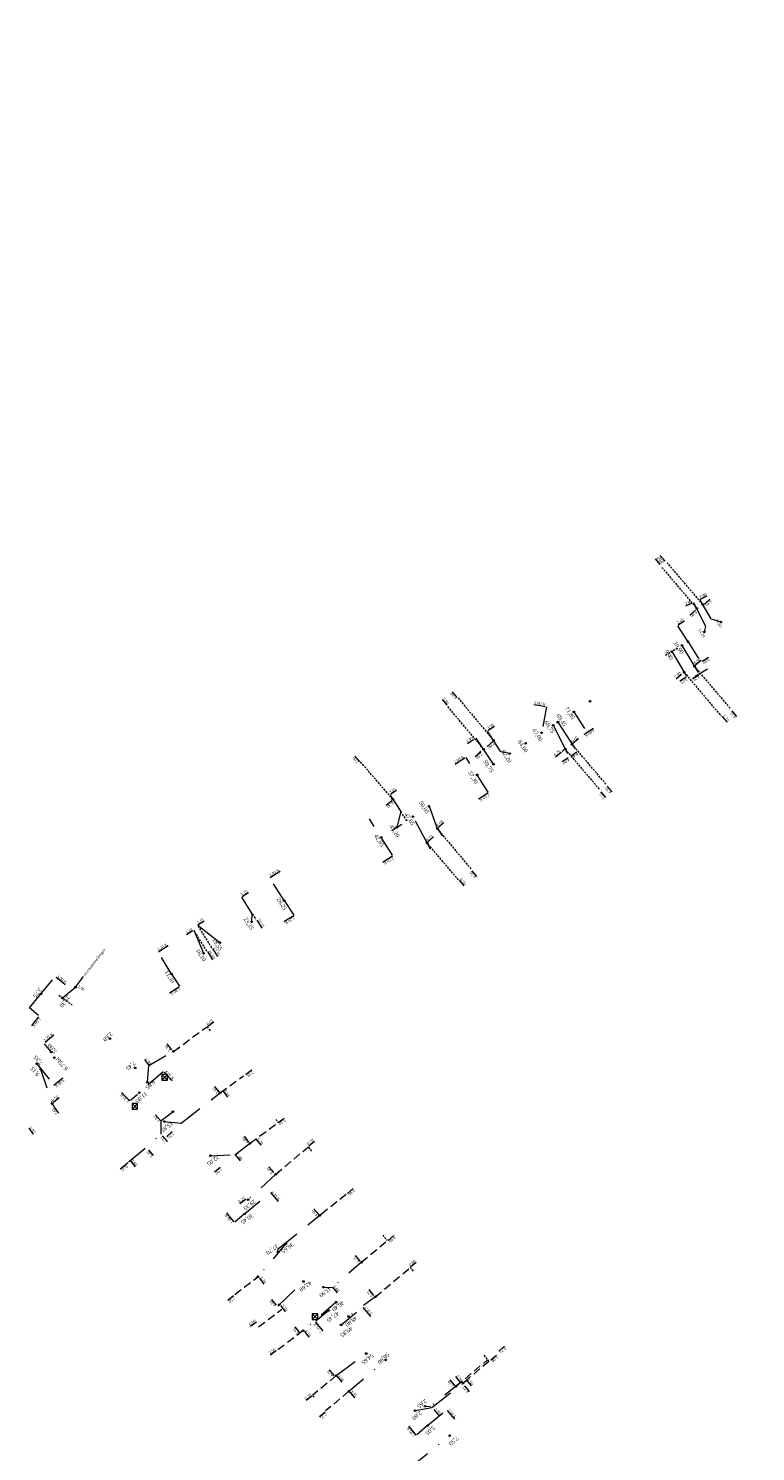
# Model space of a CAD drawing. Header units: inches. Extents: x 0 to 191500, y 0 to 342750.
# Tile 281 of 547: x 188735 to 188827, y 331906 to 332086. Entities that reach past the tile are written whole.
import ezdxf

# ---------------------------------------------------------------- set-up
doc = ezdxf.new("R2010")
doc.units = ezdxf.units.IN
doc.header["$MEASUREMENT"] = 0
for name, pattern in [('RI-GWA_HUISAANSLUITING', [23, 4, -1.8, 2.6, -1.8, 4.6, -1.8, 4.6, -1.8]), ('RI-HWA_HUISAANSLUITING', [4.8, 3, -1.8]), ('RI-HWA_KOLKAANSLUITING', [4.3, 2.5, -1.8]), ('RI-VWA_HUISAANSLUITING', [6.1, 2.5, -1.8, 0, -1.8]), ('STIPPELFIJN', [0.375, 0.25, -0.125])]:
    doc.linetypes.add(name, pattern=pattern)
doc.layers.get('0').update_dxf_attribs({"lineweight": 20})
for name, color, linetype, lineweight in [('ECW', 150, 'Continuous', 20), ('LOODLIJN', 11, 'STIPPELFIJN', 20), ('N-WE-RI-GWA_HUISAANSLUITING', 30, 'RI-GWA_HUISAANSLUITING', 20), ('N-WE-RI-GWA_HUISAANSLUITING_PP_160-G', 30, 'RI-GWA_HUISAANSLUITING', 20), ('N-WE-RI-HWA-MAATVOERING-T25', 151, 'Continuous', 20), ('N-WE-RI-HWA_HUISAANSLUITING_PP_125-G', 150, 'RI-HWA_HUISAANSLUITING', 20), ('N-WE-RI-HWA_KOLK-S', 150, 'Continuous', 20), ('N-WE-RI-HWA_KOLKAANSLUITING_PP_160-G', 150, 'RI-HWA_KOLKAANSLUITING', 20), ('N-WE-RI-HWA_RIOOLPUT_ONTSTOPPINGSPUT-G', 150, 'Continuous', 20), ('N-WE-RI-INLAAT', 7, 'Continuous', 20), ('N-WE-RI-VWA-MAATVOERING-T25', 30, 'Continuous', 20), ('N-WE-RI-VWA_HUISAANSLUITING_PP_125-G', 20, 'RI-VWA_HUISAANSLUITING', 20), ('N-WE-RI-VWA_RIOOLPUT_ONTSTOPPINGSPUT-G', 30, 'Continuous', 20), ('Tekst algemeen', 7, 'Continuous', 20)]:
    doc.layers.add(name, color=color, linetype=linetype, lineweight=lineweight)
picture_1 = doc.add_image_def('image1.ecw', size_in_pixel=(220000, 285000))

# ---------------------------------------------------------------- blocks, each defined once
blk = doc.blocks.new('A$C2C270354')
h = blk.add_hatch(color=256)
h.dxf.hatch_style = 1
edge = h.paths.add_edge_path()
edge.add_arc((0, 0), 0.1, 0, 360)
blk.add_circle((0, 0), 0.1)

msp = doc.modelspace()

# ---------------------------------------------------------------- linework, layer by layer
at = {"layer": 'LOODLIJN'}
for p, q in [((188819.85564, 332012.87837), (188815.38605, 332018.13506)), ((188814.70169, 332017.55416), (188814.70192, 332017.55389)), ((188814.70192, 332017.55389), (188819.10415, 332012.37166)), ((188815.16709, 332006.49504), (188816.74025, 332007.43471)), ((188817.50905, 332004.3205), (188822.15586, 331998.82076)), ((188823.31668, 331999.80155), (188818.81088, 332005.09314)), ((188792.20035, 331994.63606), (188787.69717, 331999.99533)), ((188788.99572, 332001.09244), (188793.47711, 331995.71476)), ((188802.32543, 331994.49826), (188801.90173, 331994.13908)), ((188802.49355, 331994.64077), (188806.83725, 331989.53955)), ((188807.6446, 331990.211), (188803.37039, 331995.253)), ((188780.77062, 331988.28824), (188776.66079, 331993.06311)), ((188791.85393, 331994.34338), (188791.31048, 331993.88423)), ((188782.51985, 331985.60577), (188781.75514, 331986.77847)), ((188786.35963, 331984.60988), (188790.62963, 331979.51174)), ((188789.02752, 331978.15418), (188785.08401, 331982.80808)), ((188763.0344, 331973.85445), (188763.47138, 331973.18434)), ((188757.30687, 331969.16449), (188755.67535, 331971.75393)), ((188757.9351, 331969.57415), (188756.16262, 331972.41683)), ((188738.62329, 331963.60455), (188740.31897, 331962.36001)), ((188757.746, 331959.126), (188757.36223, 331959.65062)), ((188765.993, 331947.942), (188766.28972, 331947.53956)), ((188770.554, 331943.949), (188770.10308, 331944.48442)), ((188747.12915, 331942.33226), (188747.60081, 331942.70312)), ((188779.481, 331933.348), (188780.06074, 331932.65959)), ((188783.347, 331928.796), (188782.95622, 331929.25135)), ((188792.23, 331918.187), (188792.87197, 331917.42027)), ((188770.81824, 331912.8852), (188770.62509, 331913.11475))]:
    msp.add_line(p, q, dxfattribs=at)
at = {"layer": 'LOODLIJN', "ltscale": 4}
for p, q in [((188753.0826, 331956.51996), (188757.36223, 331959.65062)), ((188758.98385, 331951.29655), (188761.92979, 331953.45157)), ((188762.74833, 331944.92843), (188766.28972, 331947.53956)), ((188765.97274, 331941.00592), (188770.10308, 331944.48442)), ((188771.7514, 331936.0132), (188775.018, 331938.648)), ((188776.80989, 331929.92193), (188780.06074, 331932.65959)), ((188760.81548, 331925.85669), (188763.757, 331928.10112)), ((188778.55368, 331925.56405), (188782.95622, 331929.25135)), ((188763.82644, 331921.77119), (188766.76787, 331924.01574)), ((188769.45199, 331921.29645), (188766.19241, 331918.80945)), ((188788.72451, 331914.27376), (188792.71147, 331917.61195)), ((188792.87197, 331917.42027), (188789.61341, 331914.69196)), ((188773.60928, 331915.62565), (188770.62509, 331913.11475)), ((188775.21276, 331913.64226), (188772.26683, 331911.16355))]:
    msp.add_line(p, q, dxfattribs=at)
at = {"layer": 'N-WE-RI-GWA_HUISAANSLUITING'}
msp.add_line((188740.72568, 331964.62044), (188741.72907, 331965.97329), dxfattribs=at)
at = {"layer": 'N-WE-RI-GWA_HUISAANSLUITING_PP_160-G'}
for p, q in [((188820.23107, 332010.10225), (188818.73666, 332013.11173)), ((188820.89363, 332011.08041), (188819.49354, 332013.50559)), ((188820.89363, 332011.08041), (188822.17909, 332010.68343)), ((188820.05821, 332009.41659), (188820.23107, 332010.10225)), ((188817.22514, 332007.72435), (188819.39309, 332004.12709)), ((188815.94189, 332006.94417), (188817.8076, 332003.82069)), ((188818.89401, 332003.82898), (188820.45164, 332004.75938)), ((188801.57617, 331998.03232), (188803.9626, 331994.33565)), ((188794.39618, 331994.30534), (188792.7029, 331996.90203)), ((188800.98982, 331997.64996), (188802.98551, 331993.69849)), ((188793.45105, 331992.73397), (188791.28086, 331996.03442)), ((188795.50327, 331994.07221), (188794.39618, 331994.30534)), ((188780.41689, 331988.83068), (188781.75514, 331986.77847)), ((188785.32594, 331987.43561), (188786.35963, 331984.60988)), ((188781.75514, 331986.77847), (188781.26339, 331984.78644)), ((188785.51191, 331982.00557), (188783.3156, 331986.12468)), ((188786.37589, 331984.62882), (188786.99062, 331983.68613)), ((188763.0344, 331973.85445), (188761.69574, 331975.96086)), ((188762.96094, 331972.85149), (188763.0344, 331973.85445)), ((188755.65413, 331971.78717), (188756.88805, 331968.89138)), ((188756.16262, 331972.41683), (188758.9494, 331970.23558)), ((188739.08652, 331963.26456), (188740.72568, 331964.62044))]:
    msp.add_line(p, q, dxfattribs=at)
at = {"layer": 'N-WE-RI-HWA_HUISAANSLUITING_PP_125-G'}
for p, q in [((188780.61353, 331984.36267), (188781.8872, 331985.19322)), ((188754.03908, 331947.45888), (188759.30078, 331951.54251)), ((188751.92776, 331947.6765), (188754.03908, 331947.45888)), ((188766.29908, 331931.61543), (188771.7514, 331936.0132)), ((188766.26966, 331931.19219), (188766.29908, 331931.61543)), ((188766.23528, 331924.37592), (188769.48592, 331927.49548)), ((188773.60928, 331915.62565), (188777.3953, 331918.40459)), ((188785.68196, 331911.58095), (188789.99653, 331914.99481)), ((188783.58297, 331911.20947), (188785.68196, 331911.58095))]:
    msp.add_line(p, q, dxfattribs=at)
at = {"layer": 'N-WE-RI-HWA_KOLK-S'}
for p, q in [((188751.62188, 331953.59978), (188751.62038, 331952.90332)), ((188751.62038, 331952.90332), (188752.31833, 331953.59828)), ((188752.31833, 331953.59828), (188751.62188, 331953.59978)), ((188751.62188, 331953.59978), (188752.31683, 331952.90183)), ((188752.31683, 331952.90183), (188752.31833, 331953.59828)), ((188751.62038, 331952.90332), (188752.31683, 331952.90183)), ((188747.85958, 331949.93756), (188747.85808, 331949.2411)), ((188747.85808, 331949.2411), (188748.55603, 331949.93606)), ((188748.55603, 331949.93606), (188747.85958, 331949.93756)), ((188747.85958, 331949.93756), (188748.55453, 331949.23961)), ((188748.55453, 331949.23961), (188748.55603, 331949.93606)), ((188747.85808, 331949.2411), (188748.55453, 331949.23961)), ((188770.59386, 331923.41435), (188770.59236, 331922.71789)), ((188770.59236, 331922.71789), (188771.29031, 331923.41285)), ((188770.59236, 331922.71789), (188771.28882, 331922.7164)), ((188771.29031, 331923.41285), (188770.59386, 331923.41435)), ((188770.59386, 331923.41435), (188771.28882, 331922.7164)), ((188771.28882, 331922.7164), (188771.29031, 331923.41285))]:
    msp.add_line(p, q, dxfattribs=at)
at = {"layer": 'N-WE-RI-HWA_KOLKAANSLUITING_PP_160-G'}
for p, q in [((188817.9978, 332008.18587), (188816.70838, 332010.21008)), ((188817.9978, 332008.18587), (188819.59429, 332005.64595)), ((188800.13959, 331999.96072), (188799.52395, 331996.69408)), ((188803.5865, 331999.34325), (188805.18422, 331996.8041)), ((188792.79857, 331989.20466), (188789.9991, 331993.58678)), ((188780.73003, 331981.25631), (188777.79605, 331985.84916)), ((188767.06538, 331975.52797), (188765.24173, 331978.39752)), ((188767.06485, 331975.52763), (188768.26245, 331973.68216)), ((188752.90082, 331966.21791), (188751.12225, 331969.07035)), ((188736.24546, 331963.61786), (188738.15633, 331965.93056)), ((188752.90082, 331966.21791), (188753.84125, 331964.75573)), ((188734.9071, 331961.99806), (188736.24546, 331963.61786)), ((188736.06345, 331961.04262), (188734.9071, 331961.99806)), ((188735.8554, 331954.95578), (188737.9545, 331952.29641)), ((188751.77747, 331953.94315), (188747.65202, 331950.30575)), ((188762.05877, 331936.03211), (188765.28445, 331938.72191)), ((188762.05877, 331936.03211), (188760.8392, 331934.99642)), ((188772.66937, 331923.83649), (188771.06585, 331922.4805)), ((188774.24468, 331922.02586), (188776.89338, 331924.24346)), ((188785.15196, 331909.32778), (188787.48428, 331911.27722)), ((188785.15196, 331909.32778), (188783.78245, 331908.15968))]:
    msp.add_line(p, q, dxfattribs=at)
at = {"layer": 'N-WE-RI-HWA_KOLKAANSLUITING_PP_160-G', "linetype": 'ByBlock'}
msp.add_line((188737.66786, 331956.45161), (188736.80147, 331957.48613), dxfattribs=at)
at = {"layer": 'N-WE-RI-HWA_RIOOLPUT_ONTSTOPPINGSPUT-G'}
for p, q in [((188759.07398, 331951.33987), (188758.89372, 331951.25322)), ((188758.94052, 331951.38667), (188759.02718, 331951.20642)), ((188771.60468, 331935.8655), (188771.42443, 331935.77884)), ((188771.47123, 331935.9123), (188771.55789, 331935.73204)), ((188766.53534, 331924.62071), (188766.35508, 331924.53406)), ((188766.40188, 331924.66751), (188766.48854, 331924.48726)), ((188773.69941, 331915.66898), (188773.51916, 331915.58232)), ((188773.56595, 331915.71578), (188773.65261, 331915.53553)), ((188789.70353, 331914.73529), (188789.52328, 331914.64863)), ((188789.57008, 331914.78209), (188789.65674, 331914.60183))]:
    msp.add_line(p, q, dxfattribs=at)
for centre in [(188758.98385, 331951.29655), (188771.51456, 331935.82217), (188766.44521, 331924.57738), (188773.60928, 331915.62565), (188789.61341, 331914.69196)]:
    msp.add_circle(centre, 0.1, dxfattribs=at)
at = {"layer": 'N-WE-RI-VWA_HUISAANSLUITING_PP_125-G'}
for p, q in [((188749.97717, 331954.73622), (188754.33044, 331957.23671)), ((188736.33094, 331954.29013), (188737.78209, 331949.93243)), ((188749.81531, 331952.62108), (188749.97717, 331954.73622)), ((188738.0929, 331949.53714), (188737.78312, 331949.92961)), ((188751.52067, 331947.79869), (188753.00567, 331948.90199)), ((188751.53873, 331946.0812), (188751.52067, 331947.79869)), ((188747.60081, 331942.70312), (188751.53873, 331946.0812)), ((188760.81733, 331943.48184), (188763.4642, 331945.46471)), ((188757.75865, 331943.36131), (188760.81733, 331943.48184)), ((188765.97274, 331941.00592), (188762.51164, 331937.82063)), ((188765.97274, 331941.00592), (188766.4327, 331941.39329)), ((188767.26462, 331932.27995), (188763.757, 331928.10112)), ((188777.10625, 331930.17616), (188773.09912, 331926.73871)), ((188763.757, 331928.10112), (188763.42501, 331927.84781)), ((188771.98505, 331926.77722), (188773.09912, 331926.73871)), ((188773.61279, 331924.87973), (188769.10426, 331920.99699)), ((188779.09079, 331925.95845), (188775.06136, 331922.99966)), ((188775.13834, 331913.57903), (188779.86329, 331917.59336)), ((188789.27232, 331914.70615), (188785.49418, 331911.72413)), ((188784.82299, 331911.76747), (188785.49418, 331911.72413)), ((188783.1723, 331904.21178), (188787.92386, 331908.03825))]:
    msp.add_line(p, q, dxfattribs=at)
at = {"layer": 'N-WE-RI-VWA_RIOOLPUT_ONTSTOPPINGSPUT-G'}
for p, q in [((188819.19428, 332012.41499), (188819.01403, 332012.32833)), ((188819.06082, 332012.46179), (188819.14748, 332012.28154)), ((188819.94577, 332012.9217), (188819.76552, 332012.83504)), ((188819.81232, 332012.9685), (188819.89897, 332012.78824)), ((188818.76755, 332005.18327), (188818.85421, 332005.00302)), ((188817.5944, 332004.37987), (188817.41415, 332004.29321)), ((188817.46094, 332004.42667), (188817.5476, 332004.24641)), ((188818.901, 332005.13647), (188818.72075, 332005.04982)), ((188792.29047, 331994.67939), (188792.11022, 331994.59273)), ((188792.15702, 331994.72619), (188792.24367, 331994.54593)), ((188793.56723, 331995.75809), (188793.38698, 331995.67144)), ((188793.43378, 331995.80489), (188793.52043, 331995.62464)), ((188802.59492, 331994.69364), (188802.41467, 331994.60698)), ((188802.46147, 331994.74043), (188802.54812, 331994.56018)), ((188803.46052, 331995.29632), (188803.28027, 331995.20967)), ((188803.32706, 331995.34312), (188803.41372, 331995.16287)), ((188780.86074, 331988.33157), (188780.68049, 331988.24492)), ((188780.72729, 331988.37837), (188780.81394, 331988.19812)), ((188786.44975, 331984.65321), (188786.2695, 331984.56655)), ((188786.3163, 331984.70001), (188786.40296, 331984.51975)), ((188785.17414, 331982.85141), (188784.99389, 331982.76475)), ((188785.04069, 331982.89821), (188785.12734, 331982.71795)), ((188740.81581, 331964.66376), (188740.63555, 331964.57711)), ((188740.68235, 331964.71056), (188740.76901, 331964.53031)), ((188753.17273, 331956.56329), (188752.99247, 331956.47663)), ((188753.03927, 331956.61008), (188753.12593, 331956.42983)), ((188737.87221, 331949.97576), (188737.69196, 331949.8891)), ((188737.73876, 331950.02255), (188737.82541, 331949.8423)), ((188762.83845, 331944.97175), (188762.6582, 331944.8851)), ((188762.705, 331945.01855), (188762.79165, 331944.8383)), ((188766.06287, 331941.04925), (188765.88262, 331940.96259)), ((188765.92941, 331941.09604), (188766.01607, 331940.91579)), ((188776.90002, 331929.96526), (188776.71977, 331929.87861)), ((188776.76657, 331930.01206), (188776.85322, 331929.83181)), ((188763.84712, 331928.14445), (188763.66687, 331928.05779)), ((188763.71367, 331928.19125), (188763.80033, 331928.011)), ((188778.6438, 331925.60738), (188778.46355, 331925.52072)), ((188778.51035, 331925.65418), (188778.597, 331925.47393)), ((188769.54211, 331921.33978), (188769.36186, 331921.25313)), ((188769.40866, 331921.38658), (188769.49531, 331921.20633)), ((188775.30289, 331913.68559), (188775.12264, 331913.59893)), ((188775.16944, 331913.73239), (188775.25609, 331913.55213)), ((188788.81463, 331914.31709), (188788.63438, 331914.23044)), ((188788.68118, 331914.36389), (188788.76783, 331914.18364))]:
    msp.add_line(p, q, dxfattribs=at)
for centre in [(188819.10415, 332012.37166), (188819.85564, 332012.87837), (188818.81088, 332005.09314), (188817.50427, 332004.33654), (188792.20035, 331994.63606), (188793.47711, 331995.71476), (188802.50479, 331994.65031), (188803.37039, 331995.253), (188780.77062, 331988.28824), (188786.35963, 331984.60988), (188785.08401, 331982.80808), (188740.72568, 331964.62044), (188753.0826, 331956.51996), (188737.78209, 331949.93243), (188762.74833, 331944.92843), (188765.97274, 331941.00592), (188776.80989, 331929.92193), (188763.757, 331928.10112), (188778.55368, 331925.56405), (188769.45199, 331921.29645), (188775.21276, 331913.64226), (188788.72451, 331914.27376)]:
    msp.add_circle(centre, 0.1, dxfattribs=at)

# ---------------------------------------------------------------- block references
at = {"layer": 'N-WE-RI-INLAAT', "rotation": 0.06357443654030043}
for p in [(188822.16156, 332010.67296), (188820.05821, 332009.41659), (188815.94189, 332006.94417), (188817.22514, 332007.72435), (188817.9978, 332008.18587), (188805.63872, 332000.6815), (188801.57617, 331998.03232), (188803.5865, 331999.34325), (188799.52395, 331996.69408), (188800.98982, 331997.64996), (188797.51361, 331995.38314), (188793.45105, 331992.73397), (188795.50327, 331994.07221), (188791.39884, 331991.39572), (188785.32594, 331987.43561), (188783.3156, 331986.12468), (188781.26339, 331984.78644), (188779.29493, 331983.50281), (188767.06538, 331975.52797), (188762.96094, 331972.85149), (188758.94027, 331970.22962), (188756.88805, 331968.89138), (188752.86828, 331966.2701), (188736.36512, 331963.7601), (188739.08652, 331963.26456), (188745.09488, 331958.12381), (188735.8554, 331954.95578), (188737.66786, 331956.45161), (188738.07194, 331955.73165), (188736.33094, 331954.29013), (188748.25268, 331954.44267), (188748.77714, 331951.29777), (188749.81531, 331952.62108), (188751.92776, 331947.6765), (188753.00567, 331948.90199), (188757.75865, 331943.36131), (188762.51164, 331937.82063), (188762.05877, 331936.03211), (188767.26462, 331932.27995), (188766.26966, 331931.19219), (188769.48592, 331927.49548), (188771.98505, 331926.77722), (188773.61279, 331924.87973), (188772.66937, 331923.83649), (188775.16211, 331923.07364), (188774.24468, 331922.02586), (188777.3953, 331918.40459), (188779.86329, 331917.59336), (188784.82299, 331911.76747), (188783.58297, 331911.20947), (188785.15196, 331909.32778), (188787.92386, 331908.03825)]:
    msp.add_blockref('A$C2C270354', p, dxfattribs=at)

# ---------------------------------------------------------------- texts
at = {"layer": 'N-WE-RI-HWA-MAATVOERING-T25', "attachment_point": 1}
for s, insert, char_height, width, rotation in [('{\\fTimes New Roman|b0|i0|c0|p18;\\L2,40}', (188816.52375, 332010.6699), 0.35, 3.5692, 32.461), ('{\\fTimes New Roman|b0|i0|c0|p18;\\L6,90}', (188818.66323, 332005.57097), 0.35, 3.3217, 40.714), ('{\\fTimes New Roman|b0|i0|c0|p18;\\L3,00}', (188820.79536, 332005.834), 0.35, 3.5692, 211.881), ('{\\fTimes New Roman|b0|i0|c0|p18;\\L2,80 K}', (188798.62786, 332000.69438), 0.35, 4.8193, 350.256), ('{\\fTimes New Roman|b0|i0|c0|p18;71,85}', (188802.84005, 332000.04944), 0.5, 3.3352, 302.5686388), ('{\\fTimes New Roman|b0|i0|c0|p18;67,00}', (188798.75064, 331997.30338), 0.5, 4.2267, 302.8618577), ('{\\fTimes New Roman|b0|i0|c0|p18;\\L3,00 K}', (188806.28446, 331996.89065), 0.35, 3.3586, 212.446), ('{\\fTimes New Roman|b0|i0|c0|p18;\\L2,60 K}', (188788.39455, 331993.10927), 0.35, 1.6948, 32.214), ('{\\fTimes New Roman|b0|i0|c0|p18;57,30}', (188790.664, 331991.92675), 0.5, 5.819, 300.8120408), ('{\\fTimes New Roman|b0|i0|c0|p18;\\L2,60 K}', (188793.00841, 331988.77359), 0.35, 2.0788, 212.39), ('{\\fTimes New Roman|b0|i0|c0|p18;42,85}', (188778.79341, 331983.99661), 0.5, 1.6555, 302.2137207), ('{\\fTimes New Roman|b0|i0|c0|p18;45,20}', (188780.73111, 331985.17568), 0.5, 1.2909, 302.5655853), ('{\\fTimes New Roman|b0|i0|c0|p18;\\L2,50 K}', (188780.93851, 331980.7829), 0.35, 2.0694, 212.402), ('{\\fTimes New Roman|b0|i0|c0|p18;\\L3,40 K}', (188765.07533, 331978.82481), 0.35, 1.849, 32.034), ('{\\fTimes New Roman|b0|i0|c0|p18;28,25}', (188766.49097, 331975.98108), 0.5, 1.5083, 302.9811065), ('{\\fTimes New Roman|b0|i0|c0|p18;\\L2,20 K}', (188768.48522, 331973.26766), 0.35, 1.8718, 212.3834382), ('{\\fTimes New Roman|b0|i0|c0|p18;\\L3,30 K}', (188750.9554, 331969.4353), 0.35, 3.4928, 32.381), ('{\\fTimes New Roman|b0|i0|c0|p18;\\L3,00 K}', (188738.56013, 331966.21487), 0.35, 2.728, 320.324), ('{\\fTimes New Roman|b0|i0|c0|p18;11,30}', (188752.35927, 331966.80398), 0.5, 1.1349, 302.2137207), ('{\\fTimes New Roman|b0|i0|c0|p18;3,75}', (188736.53054, 331964.27928), 0.5, 1.4127549, 231.98892), ('{\\fTimes New Roman|b0|i0|c0|p18;\\L1,80 K}', (188754.04188, 331964.31094), 0.35, 4.5994, 212.705), ('{\\fTimes New Roman|b0|i0|c0|p18;\\L1,50 K}', (188736.40518, 331960.6109), 0.35, 2.728, 231.2368647), ('{\\fTimes New Roman|b0|i0|c0|p18;\\L1,35 K}', (188736.62029, 331958.01581), 0.35, 1.7616, 38.9612208), ('{\\fTimes New Roman|b0|i0|c0|p18;5,00}', (188738.02151, 331956.19593), 0.5, 1.4128, 129.989), ('{\\fTimes New Roman|b0|i0|c0|p18;7,35}', (188736.25616, 331954.71311), 0.5, 1.4128, 129.989), ('{\\fTimes New Roman|b0|i0|c0|p18;\\L3,40 K}', (188739.40784, 331952.81311), 0.35, 1.4165, 218.588069), ('{\\fTimes New Roman|b0|i0|c0|p18;\\L4,00 K}', (188752.21318, 331954.17987), 0.35, 1.4128, 313.2497878), ('{\\fTimes New Roman|b0|i0|c0|p18;\\L7,05}', (188763.22682, 331953.79169), 0.35, 1.4128, 215.1774644), ('{\\fTimes New Roman|b0|i0|c0|p18;11,05}', (188749.86536, 331951.06749), 0.5, 1.4128, 220.686), ('{\\fTimes New Roman|b0|i0|c0|p18;\\L3,65}', (188758.54885, 331951.10283), 0.35, 1.4128, 127.5305559), ('{\\fTimes New Roman|b0|i0|c0|p18;\\L8,10}', (188759.69678, 331951.75911), 0.35, 1.4128, 306.2602361), ('{\\fTimes New Roman|b0|i0|c0|p18;\\L1,50 K}', (188747.27594, 331949.97921), 0.35, 1.4128, 133.3873097), ('{\\fTimes New Roman|b0|i0|c0|p18;\\L6,95}', (188735.15329, 331947.08631), 0.35, 2.5521, 308.165761), ('{\\fTimes New Roman|b0|i0|c0|p18;15,85}', (188753.10389, 331947.29688), 0.5, 1.4128, 216.403), ('{\\fTimes New Roman|b0|i0|c0|p18;\\L4,20 K}', (188765.65529, 331938.97565), 0.35, 1.4128, 310.628), ('{\\fTimes New Roman|b0|i0|c0|p18;\\L6,90}', (188776.00635, 331938.89232), 0.35, 1.4128, 220.078), ('{\\fTimes New Roman|b0|i0|c0|p18;\\L1,60 K}', (188760.3992, 331934.76759), 0.35, 1.4128, 129.160605), ('{\\fTimes New Roman|b0|i0|c0|p18;30,45}', (188763.21254, 331935.68805), 0.5, 1.4128, 216.403), ('{\\fTimes New Roman|b0|i0|c0|p18;\\L4,50}', (188771.09932, 331935.66108), 0.35, 1.4128, 132.009), ('{\\fTimes New Roman|b0|i0|c0|p18;36,65}', (188768.32596, 331932.02676), 0.5, 1.4128, 216.403), ('{\\fTimes New Roman|b0|i0|c0|p18;42,60}', (188770.58638, 331927.19627), 0.5, 1.4128, 216.403), ('{\\fTimes New Roman|b0|i0|c0|p18;\\L4,50}', (188765.76494, 331924.23891), 0.35, 1.4128, 128.633), ('{\\fTimes New Roman|b0|i0|c0|p18;\\L3,70}', (188766.97068, 331924.65904), 0.35, 1.4128, 305.827), ('{\\fTimes New Roman|b0|i0|c0|p18;\\L3,50 K}', (188777.30937, 331924.47093), 0.35, 1.4128, 310.628), ('{\\fTimes New Roman|b0|i0|c0|p18;\\L6,90}', (188762.55068, 331922.19088), 0.35, 1.4128, 36.716), ('{\\fTimes New Roman|b0|i0|c0|p18;47,45}', (188774.03607, 331923.3264), 0.5, 1.4128, 216.403), ('{\\fTimes New Roman|b0|i0|c0|p18;\\L2,10 K}', (188771.62542, 331921.00382), 0.35, 1.4128, 129.161), ('{\\fTimes New Roman|b0|i0|c0|p18;49,85}', (188775.74156, 331921.41804), 0.5, 1.4128, 215.573), ('{\\fTimes New Roman|b0|i0|c0|p18;54,65}', (188778.38931, 331918.06278), 0.5, 1.4128, 219.3548448), ('{\\fTimes New Roman|b0|i0|c0|p18;\\L1,00}', (188794.09903, 331917.8542), 0.35, 1.4128, 220.438), ('{\\fTimes New Roman|b0|i0|c0|p18;\\L4,70}', (188773.0138, 331915.37162), 0.35, 1.4128, 128.633), ('{\\fTimes New Roman|b0|i0|c0|p18;\\L3,90}', (188774.04475, 331915.78685), 0.35, 1.4128, 309.518), ('{\\fTimes New Roman|b0|i0|c0|p18;\\L4,25}', (188790.12592, 331913.34792), 0.35, 1.4128, 129.831112), ('{\\fTimes New Roman|b0|i0|c0|p18;\\L5,50}', (188790.35719, 331915.31471), 0.35, 1.4128, 309.518), ('{\\fTimes New Roman|b0|i0|c0|p18;\\L0,30}', (188769.55859, 331912.84499), 0.35, 1.4128, 37.471368), ('{\\fTimes New Roman|b0|i0|c0|p18;2,65}', (188785.11925, 331912.3064), 0.5, 1.4128, 219.355), ('{\\fTimes New Roman|b0|i0|c0|p18;\\L1,85}', (188786.2733, 331911.59889), 0.35, 1.4128, 309.518), ('{\\fTimes New Roman|b0|i0|c0|p18;\\L3,00 K}', (188787.91494, 331911.50216), 0.35, 1.4128, 309.518), ('{\\fTimes New Roman|b0|i0|c0|p18;\\L1,80 K}', (188783.37796, 331907.8556), 0.35, 1.4128, 130.0473831), ('{\\fTimes New Roman|b0|i0|c0|p18;5,05}', (188786.15581, 331908.92296), 0.5, 1.4128, 219.355)]:
    msp.add_mtext(s, dxfattribs=dict(at, insert=insert, char_height=char_height, width=width, rotation=rotation))
at = {"layer": 'N-WE-RI-VWA-MAATVOERING-T25', "attachment_point": 1}
for s, insert, char_height, width, rotation in [('{\\fTimes New Roman|b0|i0|c0|p18;\\L6,00}', (188814.16859, 332018.90343), 0.35, 2.4302, 310.347), ('{\\fTimes New Roman|b0|i0|c0|p18;\\L6,00}', (188814.77055, 332018.06717), 0.35, 2.4302, 129.6163526), ('{\\fTimes New Roman|b0|i0|c0|p18;\\L3,80}', (188819.37546, 332013.95542), 0.35, 2.3537, 24.037), ('{\\fTimes New Roman|b0|i0|c0|p18;\\L3,85}', (188817.54433, 332013.09851), 0.35, 2.3537, 24.037), ('{\\fTimes New Roman|b0|i0|c0|p18;\\L6,90}', (188821.03248, 332013.23725), 0.35, 3.8805, 220.965), ('{\\fTimes New Roman|b0|i0|c0|p18;\\L6,80}', (188819.19547, 332011.83466), 0.35, 3.8805, 220.965), ('{\\fTimes New Roman|b0|i0|c0|p18;16,65}', (188821.72036, 332011.10886), 0.35, 4.4352, 301.433), ('{\\fTimes New Roman|b0|i0|c0|p18;14,20}', (188819.54933, 332009.88295), 0.35, 4.4352, 301.4330473), ('{\\fTimes New Roman|b0|i0|c0|p18;9,40}', (188815.43712, 332007.22055), 0.5, 3.4957, 303.5749997), ('{\\fTimes New Roman|b0|i0|c0|p18;10,90}', (188816.5308, 332008.29562), 0.5, 3.4957, 303.575), ('{\\fTimes New Roman|b0|i0|c0|p18;\\L7,00}', (188816.20426, 332003.80909), 0.35, 3.3217, 40.714), ('{\\fTimes New Roman|b0|i0|c0|p18;\\L3,65}', (188817.97927, 332003.35566), 0.35, 3.3217, 211.9672833), ('{\\fTimes New Roman|b0|i0|c0|p18;\\L4,20}', (188819.56909, 332003.65909), 0.35, 3.3217, 211.967), ('{\\fTimes New Roman|b0|i0|c0|p18;\\L6,00}', (188788.56845, 332000.89847), 0.35, 3.0335, 130.35), ('{\\fTimes New Roman|b0|i0|c0|p18;\\L5,80}', (188787.29364, 332001.18311), 0.35, 3.0265, 309.576), ('{\\fTimes New Roman|b0|i0|c0|p18;68,75}', (188800.26572, 331998.30868), 0.5, 2.2912, 302.8020229), ('{\\fTimes New Roman|b0|i0|c0|p18;69,45}', (188801.75732, 331999.15492), 0.5, 3.3461, 303.9980399), ('{\\fTimes New Roman|b0|i0|c0|p18;\\L5,10}', (188822.63138, 331999.0238), 0.35, 4.0424, 310.479), ('{\\fTimes New Roman|b0|i0|c0|p18;\\L6,55}', (188823.84783, 331998.47642), 0.35, 4.0424, 131.23), ('{\\fTimes New Roman|b0|i0|c0|p18;\\L3,90}', (188792.56647, 331997.38302), 0.35, 2.6331, 33.2955585), ('{\\fTimes New Roman|b0|i0|c0|p18;\\L6,60}', (188803.20519, 331995.7265), 0.35, 2.1629, 38.905), ('{\\fTimes New Roman|b0|i0|c0|p18;\\L3,95}', (188789.92515, 331995.68785), 0.35, 1.9325, 33.6609575), ('{\\fTimes New Roman|b0|i0|c0|p18;\\L7,00}', (188793.65588, 331995.27164), 0.35, 1.8799, 220.33), ('{\\fTimes New Roman|b0|i0|c0|p18;62,20}', (188794.8671, 331994.59243), 0.5, 3.3837, 301.6829901), ('{\\fTimes New Roman|b0|i0|c0|p18;64,60}', (188796.89711, 331995.86346), 0.5, 3.0721, 303.4020675), ('{\\fTimes New Roman|b0|i0|c0|p18;\\L6,70}', (188801.00617, 331993.96606), 0.35, 1.4061, 41.511), ('{\\fTimes New Roman|b0|i0|c0|p18;\\L2,00}', (188776.26834, 331992.79336), 0.35, 0.9055, 131.6981411), ('{\\fTimes New Roman|b0|i0|c0|p18;\\L7,00}', (188792.11665, 331993.93451), 0.35, 1.2434, 220.295), ('{\\fTimes New Roman|b0|i0|c0|p18;59,75}', (188792.55755, 331993.36136), 0.5, 3.946, 303.3306504), ('{\\fTimes New Roman|b0|i0|c0|p18;\\L4,40}', (188803.11249, 331993.17911), 0.35, 3.3586, 212.446), ('{\\fTimes New Roman|b0|i0|c0|p18;\\L4,40}', (188804.20499, 331993.91492), 0.35, 3.3586, 212.446), ('{\\fTimes New Roman|b0|i0|c0|p18;\\L3,85}', (188780.2224, 331989.30772), 0.35, 0.9055, 31.9978962), ('{\\fTimes New Roman|b0|i0|c0|p18;\\L5,55}', (188807.2943, 331988.26062), 0.35, 1.5951, 129.213), ('{\\fTimes New Roman|b0|i0|c0|p18;\\L4,50}', (188808.10419, 331988.96706), 0.35, 1.6651, 130.655), ('{\\fTimes New Roman|b0|i0|c0|p18;\\L6,30}', (188780.89869, 331987.80831), 0.35, 2.4195, 221.116), ('{\\fTimes New Roman|b0|i0|c0|p18;50,05}', (188784.46891, 331988.16909), 0.5, 2.2093, 302.0312191), ('{\\fTimes New Roman|b0|i0|c0|p18;47,65}', (188782.61791, 331986.67898), 0.5, 4.6108, 302.441), ('{\\fTimes New Roman|b0|i0|c0|p18;\\L6,65}', (188786.2296, 331985.08302), 0.35, 3.9736, 41.8587749), ('{\\fTimes New Roman|b0|i0|c0|p18;\\L6,10}', (188784.91018, 331983.26857), 0.35, 2.3984, 40.4832253), ('{\\fTimes New Roman|b0|i0|c0|p18;\\L6,70}', (188789.42295, 331978.39788), 0.35, 2.3984, 310.735), ('{\\fTimes New Roman|b0|i0|c0|p18;\\L4,50}', (188791.03735, 331978.32007), 0.35, 3.8492, 130.555), ('{\\fTimes New Roman|b0|i0|c0|p18;\\L3,10}', (188761.52414, 331976.40449), 0.35, 3.4551, 32.214), ('{\\fTimes New Roman|b0|i0|c0|p18;\\L3,35}', (188755.9496, 331972.8358), 0.35, 2.0411, 31.7927096), ('{\\fTimes New Roman|b0|i0|c0|p18;23,35}', (188762.30161, 331973.49355), 0.5, 2.9706, 302.9811065), ('{\\fTimes New Roman|b0|i0|c0|p18;\\L23,95}', (188763.95444, 331973.30822), 0.35, 1.4912, 302.214), ('{\\fTimes New Roman|b0|i0|c0|p18;\\L3,10}', (188754.52708, 331971.63545), 0.35, 2.6714, 32.085), ('{\\fTimes New Roman|b0|i0|c0|p18;16,10}', (188756.30378, 331969.53747), 0.5, 3.1329, 303.1369519), ('{\\fTimes New Roman|b0|i0|c0|p18;18,55}', (188758.37045, 331970.87544), 0.5, 1.0277, 302.7476068), ('{\\fTimes New Roman|b0|i0|c0|p18;\\L17,35}', (188758.35204, 331969.73121), 0.35, 1.0914, 302.748), ('{\\fTimes New Roman|b0|i0|c0|p18;\\L16,60}', (188757.73257, 331969.31673), 0.35, 5.0022, 302.019), ('{\\fTimes New Roman|b0|i0|c0|p18;2,00}', (188741.137, 331964.90094), 0.35, 0.9017577, 328.6794447), ('{\\fTimes New Roman|b0|i0|c0|p18;25,30}', (188740.11677, 331963.3424), 0.5, 1.4127549, 231.98892), ('{\\fTimes New Roman|b0|i0|c0|p18;\\L0,65}', (188757.19301, 331960.04911), 0.35, 1.4128, 35.4470737), ('{\\fTimes New Roman|b0|i0|c0|p18;2,60}', (188745.46539, 331958.64351), 0.5, 1.4128, 223.9819602), ('{\\fTimes New Roman|b0|i0|c0|p18;\\L5,30}', (188752.52858, 331956.45112), 0.35, 1.4128, 127.2313623), ('{\\fTimes New Roman|b0|i0|c0|p18;6.75bl}', (188739.43287, 331954.02787), 0.5, 1.4127549, 129.98892), ('{\\fTimes New Roman|b0|i0|c0|p18;7,45}', (188748.37695, 331954.95163), 0.5, 1.4128, 220.6860152), ('{\\fTimes New Roman|b0|i0|c0|p18;\\L1,50}', (188749.74363, 331955.74571), 0.35, 1.4128, 308.744099), ('{\\fTimes New Roman|b0|i0|c0|p18;9,15}', (188735.84675, 331953.31037), 0.5, 1.4128, 129.989), ('{\\fTimes New Roman|b0|i0|c0|p18;9,85}', (188750.80785, 331952.61418), 0.5, 1.4128, 224.8861261), ('{\\fTimes New Roman|b0|i0|c0|p18;\\L0,50}', (188737.67471, 331950.41945), 0.35, 0.9901746, 39.3454854), ('{\\fTimes New Roman|b0|i0|c0|p18;\\L2,65}', (188738.29421, 331948.47574), 0.35, 0.9997, 126.6478227), ('{\\fTimes New Roman|b0|i0|c0|p18;\\L1,85}', (188751.12835, 331947.5407), 0.35, 1.4128, 130.4962553), ('{\\fTimes New Roman|b0|i0|c0|p18;\\L0,50}', (188767.2885, 331947.6926), 0.35, 1.4128, 214.849), ('{\\fTimes New Roman|b0|i0|c0|p18;\\L1,55}', (188753.22128, 331946.08336), 0.35, 1.4128, 222.17), ('{\\fTimes New Roman|b0|i0|c0|p18;\\L2,95}', (188752.00681, 331944.88205), 0.35, 1.4128, 131.4573559), ('{\\fTimes New Roman|b0|i0|c0|p18;\\L4,40}', (188762.27542, 331944.80397), 0.35, 1.4128, 126.7728848), ('{\\fTimes New Roman|b0|i0|c0|p18;\\L5,70}', (188763.86407, 331945.67981), 0.35, 1.4128, 308.3749507), ('{\\fTimes New Roman|b0|i0|c0|p18;\\L0,70}', (188769.88615, 331944.94041), 0.35, 1.4128, 39.124), ('{\\fTimes New Roman|b0|i0|c0|p18;\\L0,60}', (188747.98164, 331942.96655), 0.35, 1.4128, 308.7554694), ('{\\fTimes New Roman|b0|i0|c0|p18;\\L5,40}', (188750.25041, 331943.09666), 0.35, 1.4128, 130.3181847), ('{\\fTimes New Roman|b0|i0|c0|p18;22,05}', (188758.93202, 331943.06339), 0.5, 1.4128, 216.403), ('{\\fTimes New Roman|b0|i0|c0|p18;\\L2,40}', (188761.21979, 331943.69313), 0.35, 1.4128, 309.9088195), ('{\\fTimes New Roman|b0|i0|c0|p18;\\L0,45}', (188747.3666, 331941.91868), 0.35, 1.4128, 218.4634532), ('{\\fTimes New Roman|b0|i0|c0|p18;\\L1,90}', (188759.2613, 331941.55356), 0.35, 1.4128, 220.078), ('{\\fTimes New Roman|b0|i0|c0|p18;\\L5,40}', (188765.4039, 331940.96785), 0.35, 1.4128, 129.3442408), ('{\\fTimes New Roman|b0|i0|c0|p18;\\L0,25}', (188761.20669, 331937.65444), 0.35, 1.4128, 37.6104146), ('{\\fTimes New Roman|b0|i0|c0|p18;29,35}', (188763.53671, 331937.45373), 0.5, 1.4128, 216.403), ('{\\fTimes New Roman|b0|i0|c0|p18;37,70}', (188766.39342, 331931.8331), 0.5, 1.4128, 216.403), ('{\\fTimes New Roman|b0|i0|c0|p18;\\L0,90}', (188781.14945, 331932.95831), 0.35, 1.4128, 220.078), ('{\\fTimes New Roman|b0|i0|c0|p18;\\L4,25}', (188776.32823, 331929.78758), 0.35, 1.4128, 130.466), ('{\\fTimes New Roman|b0|i0|c0|p18;\\L0,60}', (188782.72025, 331929.66194), 0.35, 1.4128, 40.052602), ('{\\fTimes New Roman|b0|i0|c0|p18;\\L3,70}', (188764.27814, 331928.17746), 0.35, 1.4128, 305.827), ('{\\fTimes New Roman|b0|i0|c0|p18;43,90}', (188773.09912, 331926.48269), 0.5, 1.4128, 216.403), ('{\\fTimes New Roman|b0|i0|c0|p18;\\L0,80}', (188773.4581, 331927.04665), 0.35, 1.4128, 310.8950657), ('{\\fTimes New Roman|b0|i0|c0|p18;\\L5,75}', (188778.02348, 331925.48166), 0.35, 1.4128, 128.9875598), ('{\\fTimes New Roman|b0|i0|c0|p18;\\L2,50}', (188760.92169, 331925.3489), 0.35, 1.4128, 218.4951212), ('{\\fTimes New Roman|b0|i0|c0|p18;46,40}', (188774.70216, 331924.70237), 0.5, 1.4128, 216.4030061), ('{\\fTimes New Roman|b0|i0|c0|p18;48,80}', (188776.38139, 331922.75917), 0.5, 1.4128, 215.5730693), ('{\\fTimes New Roman|b0|i0|c0|p18;\\L5,95}', (188768.69294, 331920.76515), 0.35, 1.4128, 128.6326588), ('{\\fTimes New Roman|b0|i0|c0|p18;\\L4,10}', (188769.93428, 331921.45543), 0.35, 1.4128, 306.253), ('{\\fTimes New Roman|b0|i0|c0|p18;\\L2,50}', (188765.03994, 331918.57255), 0.35, 1.4128, 36.7155392), ('{\\fTimes New Roman|b0|i0|c0|p18;\\L0,75}', (188795.1066, 331919.00983), 0.35, 1.4128, 220.438), ('{\\fTimes New Roman|b0|i0|c0|p18;56,00}', (188780.37395, 331918.20488), 0.5, 1.4128, 223.364), ('{\\fTimes New Roman|b0|i0|c0|p18;\\L5,30}', (188788.99934, 331915.75788), 0.35, 1.4128, 309.518), ('{\\fTimes New Roman|b0|i0|c0|p18;\\L3,85}', (188775.66768, 331913.8219), 0.35, 1.4128, 309.5179278), ('{\\fTimes New Roman|b0|i0|c0|p18;\\L5,20}', (188788.26295, 331914.1056), 0.35, 1.4128, 130.193), ('{\\fTimes New Roman|b0|i0|c0|p18;\\L2,25}', (188772.4897, 331910.6992), 0.35, 1.4128, 220.2654403), ('{\\fTimes New Roman|b0|i0|c0|p18;2,60}', (188784.48779, 331910.79952), 0.5, 1.4128, 219.355), ('{\\fTimes New Roman|b0|i0|c0|p18;7,50}', (188789.11964, 331907.60771), 0.5, 1.4128, 219.355)]:
    msp.add_mtext(s, dxfattribs=dict(at, insert=insert, char_height=char_height, width=width, rotation=rotation))
at = {"layer": 'Tekst algemeen', "insert": (188741.65898, 331966.20921), "char_height": 0.35, "width": 0.7978653, "attachment_point": 1, "rotation": 51.98892}
msp.add_mtext('{\\fTimes New Roman|b0|i0|c0|p18;overnameverlengen}', dxfattribs=at)

# ---------------------------------------------------------------- pictures from other files: only their frames are drawn
at = {"layer": 'ECW'}
image = msp.add_image(picture_1, insert=(180500, 328500), size_in_units=(11000, 14250), dxfattribs=at)
image.dxf.flags = 7

doc.saveas('drawing.dxf')
